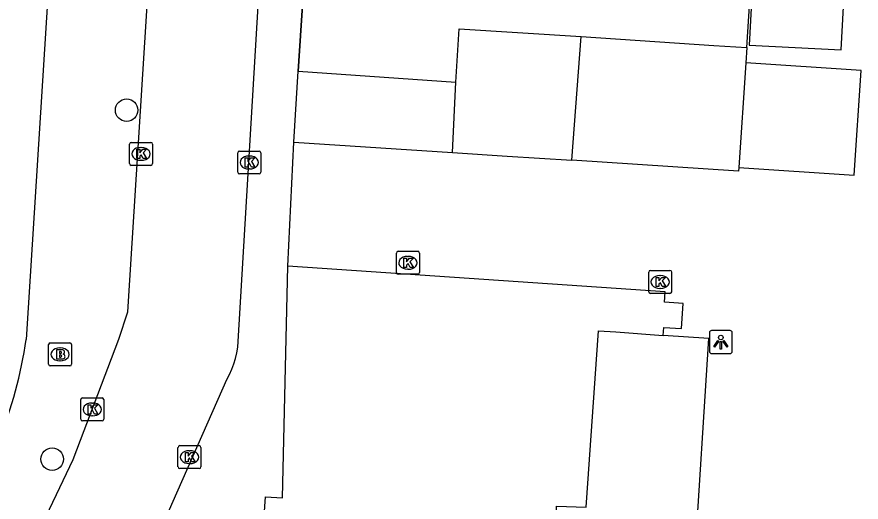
# Model space of a CAD drawing. Extents: x 160356 to 161355, y 381727 to 382845.
# Drawn here: x 160517.07 to 160553.84, y 382004.19 to 382025.34 of the extents above; entities that cross this region are included whole.
import ezdxf

# ---------------------------------------------------------------- set-up
doc = ezdxf.new("R2010")
doc.units = 0
for name, color, linetype in [('IMGEO_Boom', 7, 'Continuous'), ('IMGEO_Brandkraan', 7, 'Continuous'), ('IMGEO_Kolk', 7, 'Continuous'), ('IMGEO_Lichtpunt', 7, 'Continuous'), ('IMGEO_Muur', 7, 'Continuous'), ('IMGEO_Pand', 7, 'Continuous'), ('IMGEO_Rijbaan_lokaal_open', 7, 'Continuous'), ('IMGEO_Voetpad_open', 7, 'Continuous')]:
    doc.layers.add(name, color=color, linetype=linetype)

msp = doc.modelspace()

# ---------------------------------------------------------------- linework, layer by layer
at = {"layer": 'IMGEO_Boom'}
for centre in [(160521.848, 382021.271), (160518.602, 382006.06)]:
    msp.add_circle(centre, 0.489, dxfattribs=at)
at = {"layer": 'IMGEO_Brandkraan'}
for p, q in [((160518.447, 382010.201), (160518.447, 382011.053)), ((160518.522, 382011.127), (160519.374, 382011.127)), ((160518.935, 382010.907), (160518.96, 382010.907)), ((160519.448, 382011.053), (160519.448, 382010.201)), ((160519.374, 382010.127), (160518.522, 382010.127)), ((160518.958, 382010.347), (160518.933, 382010.347))]:
    msp.add_line(p, q, dxfattribs=at)
for points in [[(160518.447, 382010.201), (160518.447, 382011.053)], [(160518.522, 382011.127), (160519.374, 382011.127)], [(160518.795, 382010.827), (160518.795, 382010.427), (160519.008, 382010.427)], [(160519.026, 382010.827), (160518.795, 382010.827)], [(160519.448, 382011.053), (160519.448, 382010.201)], [(160518.974, 382010.746), (160518.92, 382010.746), (160518.92, 382010.67)], [(160518.92, 382010.67), (160518.973, 382010.67)], [(160518.982, 382010.594), (160518.92, 382010.594), (160518.92, 382010.513)], [(160518.92, 382010.513), (160518.982, 382010.513)], [(160519.374, 382010.127), (160518.522, 382010.127)]]:
    msp.add_lwpolyline(points, dxfattribs=at)
for centre, radius, start, end in [((160518.524, 382011.051), 0.0765, 91.552, 178.448), ((160518.524, 382011.051), 0.0765, 91.552, 178.448), ((160519.03, 382010.682), 0.145, 59.4692, 91.5367), ((160519.372, 382011.051), 0.0765, 1.552, 88.448), ((160519.372, 382011.051), 0.0765, 1.552, 88.448), ((160518.975, 382010.708), 0.0379, 267.8285, 90.9355), ((160518.983, 382010.553), 0.0404, 269.8759, 90.5077), ((160519.014, 382010.678), 0.251, 268.6676, 293.5347), ((160519.055, 382010.729), 0.0922, 285.5137, 58.1501), ((160519.06, 382010.537), 0.105, 301.3115, 78.989), ((160518.524, 382010.203), 0.0765, 181.552, 268.448), ((160518.524, 382010.203), 0.0765, 181.552, 268.448), ((160519.372, 382010.203), 0.0765, 271.552, 358.448), ((160519.372, 382010.203), 0.0765, 271.552, 358.448)]:
    msp.add_arc(centre, radius, start, end, dxfattribs=at)
for centre, major_axis, ratio, start_param, end_param in [((160518.934, 382010.627), (-0.387, 0.002), 0.722429, 4.712389, 7.853982), ((160518.959, 382010.627), (-0.39, 0.002), 0.717154, 1.570796, 4.712389)]:
    msp.add_ellipse(centre, major_axis=major_axis, ratio=ratio, start_param=start_param, end_param=end_param, dxfattribs=at)
at = {"layer": 'IMGEO_Kolk'}
for p, q in [((160521.975, 382018.94), (160521.975, 382019.792)), ((160522.05, 382019.866), (160522.902, 382019.866)), ((160522.463, 382019.646), (160522.488, 382019.646)), ((160522.976, 382019.792), (160522.976, 382018.94)), ((160526.688, 382018.565), (160526.688, 382019.417)), ((160526.763, 382019.491), (160527.615, 382019.491)), ((160527.176, 382019.271), (160527.201, 382019.271)), ((160527.689, 382019.417), (160527.689, 382018.565)), ((160522.486, 382019.086), (160522.461, 382019.086)), ((160522.902, 382018.866), (160522.05, 382018.866)), ((160527.199, 382018.711), (160527.174, 382018.711)), ((160527.615, 382018.491), (160526.763, 382018.491)), ((160533.598, 382014.193), (160533.598, 382015.045)), ((160533.673, 382015.119), (160534.525, 382015.119)), ((160534.086, 382014.899), (160534.111, 382014.899)), ((160534.599, 382015.045), (160534.599, 382014.193)), ((160534.109, 382014.339), (160534.084, 382014.339)), ((160544.586, 382013.358), (160544.586, 382014.21)), ((160544.661, 382014.284), (160545.513, 382014.284)), ((160545.587, 382014.21), (160545.587, 382013.358)), ((160534.525, 382014.119), (160533.673, 382014.119)), ((160545.074, 382014.064), (160545.099, 382014.064)), ((160545.097, 382013.504), (160545.072, 382013.504)), ((160545.513, 382013.284), (160544.661, 382013.284)), ((160519.85, 382007.802), (160519.85, 382008.654)), ((160519.925, 382008.728), (160520.777, 382008.728)), ((160520.851, 382008.654), (160520.851, 382007.802)), ((160520.338, 382008.508), (160520.363, 382008.508)), ((160520.361, 382007.948), (160520.336, 382007.948)), ((160520.777, 382007.728), (160519.925, 382007.728)), ((160524.085, 382005.723), (160524.085, 382006.575)), ((160524.16, 382006.649), (160525.012, 382006.649)), ((160524.573, 382006.429), (160524.598, 382006.429)), ((160525.086, 382006.575), (160525.086, 382005.723)), ((160524.596, 382005.869), (160524.571, 382005.869)), ((160525.012, 382005.649), (160524.16, 382005.649))]:
    msp.add_line(p, q, dxfattribs=at)
for points in [[(160521.975, 382018.94), (160521.975, 382019.792)], [(160522.05, 382019.866), (160522.902, 382019.866)], [(160522.976, 382019.792), (160522.976, 382018.94)], [(160522.296, 382019.566), (160522.419, 382019.566), (160522.419, 382019.415), (160522.549, 382019.566), (160522.713, 382019.566), (160522.567, 382019.415), (160522.72, 382019.166), (160522.568, 382019.166), (160522.483, 382019.33), (160522.419, 382019.263), (160522.419, 382019.166), (160522.296, 382019.166), (160522.296, 382019.566)], [(160526.688, 382018.565), (160526.688, 382019.417)], [(160526.763, 382019.491), (160527.615, 382019.491)], [(160527.689, 382019.417), (160527.689, 382018.565)], [(160527.009, 382019.191), (160527.132, 382019.191), (160527.132, 382019.04), (160527.262, 382019.191), (160527.426, 382019.191), (160527.28, 382019.04), (160527.433, 382018.791), (160527.281, 382018.791), (160527.196, 382018.955), (160527.132, 382018.888), (160527.132, 382018.791), (160527.009, 382018.791), (160527.009, 382019.191)], [(160522.902, 382018.866), (160522.05, 382018.866)], [(160527.615, 382018.491), (160526.763, 382018.491)], [(160533.598, 382014.193), (160533.598, 382015.045)], [(160533.673, 382015.119), (160534.525, 382015.119)], [(160534.599, 382015.045), (160534.599, 382014.193)], [(160533.919, 382014.819), (160534.042, 382014.819), (160534.042, 382014.668), (160534.172, 382014.819), (160534.336, 382014.819), (160534.19, 382014.668), (160534.343, 382014.419), (160534.191, 382014.419), (160534.106, 382014.583), (160534.042, 382014.516), (160534.042, 382014.419), (160533.919, 382014.419), (160533.919, 382014.819)], [(160544.586, 382013.358), (160544.586, 382014.21)], [(160544.661, 382014.284), (160545.513, 382014.284)], [(160545.587, 382014.21), (160545.587, 382013.358)], [(160534.525, 382014.119), (160533.673, 382014.119)], [(160544.907, 382013.984), (160545.03, 382013.984), (160545.03, 382013.833), (160545.16, 382013.984), (160545.324, 382013.984), (160545.178, 382013.833), (160545.331, 382013.584), (160545.179, 382013.584), (160545.094, 382013.748), (160545.03, 382013.681), (160545.03, 382013.584), (160544.907, 382013.584), (160544.907, 382013.984)], [(160545.513, 382013.284), (160544.661, 382013.284)], [(160519.85, 382007.802), (160519.85, 382008.654)], [(160519.925, 382008.728), (160520.777, 382008.728)], [(160520.851, 382008.654), (160520.851, 382007.802)], [(160520.171, 382008.428), (160520.294, 382008.428), (160520.294, 382008.277), (160520.424, 382008.428), (160520.588, 382008.428), (160520.442, 382008.277), (160520.595, 382008.028), (160520.443, 382008.028), (160520.358, 382008.192), (160520.294, 382008.125), (160520.294, 382008.028), (160520.171, 382008.028), (160520.171, 382008.428)], [(160520.777, 382007.728), (160519.925, 382007.728)], [(160524.085, 382005.723), (160524.085, 382006.575)], [(160524.16, 382006.649), (160525.012, 382006.649)], [(160525.086, 382006.575), (160525.086, 382005.723)], [(160524.406, 382006.349), (160524.529, 382006.349), (160524.529, 382006.198), (160524.659, 382006.349), (160524.823, 382006.349), (160524.677, 382006.198), (160524.83, 382005.949), (160524.678, 382005.949), (160524.593, 382006.113), (160524.529, 382006.046), (160524.529, 382005.949), (160524.406, 382005.949), (160524.406, 382006.349)], [(160525.012, 382005.649), (160524.16, 382005.649)]]:
    msp.add_lwpolyline(points, dxfattribs=at)
for centre, start, end in [((160522.052, 382019.79), 91.552, 178.448), ((160522.052, 382019.79), 91.552, 178.448), ((160522.9, 382019.79), 1.552, 88.448), ((160522.9, 382019.79), 1.552, 88.448), ((160526.765, 382019.415), 91.552, 178.448), ((160526.765, 382019.415), 91.552, 178.448), ((160527.613, 382019.415), 1.552, 88.448), ((160527.613, 382019.415), 1.552, 88.448), ((160522.052, 382018.942), 181.552, 268.448), ((160522.052, 382018.942), 181.552, 268.448), ((160522.9, 382018.942), 271.552, 358.448), ((160522.9, 382018.942), 271.552, 358.448), ((160526.765, 382018.567), 181.552, 268.448), ((160526.765, 382018.567), 181.552, 268.448), ((160527.613, 382018.567), 271.552, 358.448), ((160527.613, 382018.567), 271.552, 358.448), ((160533.675, 382015.043), 91.552, 178.448), ((160533.675, 382015.043), 91.552, 178.448), ((160534.523, 382015.043), 1.552, 88.448), ((160534.523, 382015.043), 1.552, 88.448), ((160533.675, 382014.195), 181.552, 268.448), ((160533.675, 382014.195), 181.552, 268.448), ((160534.523, 382014.195), 271.552, 358.448), ((160534.523, 382014.195), 271.552, 358.448), ((160544.663, 382014.208), 91.552, 178.448), ((160544.663, 382014.208), 91.552, 178.448), ((160545.511, 382014.208), 1.552, 88.448), ((160545.511, 382014.208), 1.552, 88.448), ((160544.663, 382013.36), 181.552, 268.448), ((160544.663, 382013.36), 181.552, 268.448), ((160545.511, 382013.36), 271.552, 358.448), ((160545.511, 382013.36), 271.552, 358.448), ((160519.927, 382008.652), 91.552, 178.448), ((160519.927, 382008.652), 91.552, 178.448), ((160520.775, 382008.652), 1.552, 88.448), ((160520.775, 382008.652), 1.552, 88.448), ((160519.927, 382007.804), 181.552, 268.448), ((160519.927, 382007.804), 181.552, 268.448), ((160520.775, 382007.804), 271.552, 358.448), ((160520.775, 382007.804), 271.552, 358.448), ((160524.162, 382006.573), 91.552, 178.448), ((160524.162, 382006.573), 91.552, 178.448), ((160525.01, 382006.573), 1.552, 88.448), ((160525.01, 382006.573), 1.552, 88.448), ((160524.162, 382005.725), 181.552, 268.448), ((160524.162, 382005.725), 181.552, 268.448), ((160525.01, 382005.725), 271.552, 358.448), ((160525.01, 382005.725), 271.552, 358.448)]:
    msp.add_arc(centre, 0.0765, start, end, dxfattribs=at)
for centre, major_axis, ratio, start_param, end_param in [((160522.462, 382019.366), (-0.387, 0.002), 0.722429, 4.712389, 7.853982), ((160522.487, 382019.366), (-0.39, 0.002), 0.717154, 1.570796, 4.712389), ((160527.175, 382018.991), (-0.387, 0.002), 0.722429, 4.712389, 7.853982), ((160527.2, 382018.991), (-0.39, 0.002), 0.717154, 1.570796, 4.712389), ((160534.085, 382014.619), (-0.387, 0.002), 0.722429, 4.712389, 7.853982), ((160534.11, 382014.619), (-0.39, 0.002), 0.717154, 1.570796, 4.712389), ((160545.073, 382013.784), (-0.387, 0.002), 0.722429, 4.712389, 7.853982), ((160545.098, 382013.784), (-0.39, 0.002), 0.717154, 1.570796, 4.712389), ((160520.337, 382008.228), (-0.387, 0.002), 0.722429, 4.712389, 7.853982), ((160520.362, 382008.228), (-0.39, 0.002), 0.717154, 1.570796, 4.712389), ((160524.572, 382006.149), (-0.387, 0.002), 0.722429, 4.712389, 7.853982), ((160524.597, 382006.149), (-0.39, 0.002), 0.717154, 1.570796, 4.712389)]:
    msp.add_ellipse(centre, major_axis=major_axis, ratio=ratio, start_param=start_param, end_param=end_param, dxfattribs=at)
at = {"layer": 'IMGEO_Lichtpunt'}
for p, q in [((160547.23, 382011.567), (160547.23, 382010.76)), ((160547.23, 382011.567), (160547.23, 382010.76)), ((160548.132, 382011.662), (160547.324, 382011.662)), ((160548.132, 382011.662), (160547.324, 382011.662)), ((160548.226, 382010.76), (160548.226, 382011.567)), ((160548.226, 382010.76), (160548.226, 382011.567)), ((160547.324, 382010.666), (160548.132, 382010.666)), ((160547.324, 382010.666), (160548.132, 382010.666))]:
    msp.add_line(p, q, dxfattribs=at)
for points in [[(160547.604, 382011.231), (160547.643, 382011.203), (160547.455, 382010.941), (160547.417, 382010.968), (160547.604, 382011.231)], [(160547.706, 382011.183), (160547.753, 382011.183), (160547.753, 382010.861), (160547.706, 382010.861), (160547.706, 382011.183)], [(160547.816, 382011.203), (160547.854, 382011.23), (160548.041, 382010.968), (160548.002, 382010.94), (160547.816, 382011.203)]]:
    msp.add_lwpolyline(points, dxfattribs=at)
msp.add_circle((160547.729, 382011.365), 0.0994, dxfattribs=at)
for centre, start, end in [((160547.324, 382011.567), 90, 180), ((160547.324, 382011.567), 90, 180), ((160548.132, 382011.567), 0, 90), ((160548.132, 382011.567), 0, 90), ((160547.324, 382010.76), 180, 270), ((160547.324, 382010.76), 180, 270), ((160548.132, 382010.76), 270, 0), ((160548.132, 382010.76), 270, 360)]:
    msp.add_arc(centre, 0.0946, start, end, dxfattribs=at)
at = {"layer": 'IMGEO_Muur'}
msp.add_lwpolyline([(160530.156, 382035.8), (160529.324, 382022.967)], dxfattribs=at)
at = {"layer": 'IMGEO_Pand'}
for points in [[(160549.494, 382034.035), (160548.957, 382024.111), (160552.969, 382023.894), (160553.505, 382033.818), (160549.494, 382034.035)], [(160536.182, 382022.498), (160536.333, 382024.823), (160541.648, 382024.475)], [(160541.237, 382019.089), (160541.648, 382024.475)], [(160541.648, 382024.475), (160547.428, 382024.097), (160548.856, 382024.004)], [(160548.856, 382024.004), (160548.812, 382023.329)], [(160548.812, 382023.329), (160548.514, 382018.767)], [(160529.135, 382019.87), (160529.324, 382022.967)], [(160529.324, 382022.967), (160536.182, 382022.498)], [(160536.043, 382019.426), (160536.182, 382022.498)], [(160529.135, 382019.87), (160536.043, 382019.426)], [(160536.043, 382019.426), (160538.419, 382019.273), (160541.237, 382019.089)], [(160548.514, 382018.767), (160548.504, 382018.615), (160541.237, 382019.089)], [(160527.114, 381993.069), (160527.89, 382004.415), (160528.64, 382004.369), (160528.873, 382014.469)], [(160545.217, 382011.457), (160545.241, 382011.793), (160546.018, 382011.75), (160546.094, 382012.847), (160545.277, 382012.91), (160545.31, 382013.349), (160528.873, 382014.469)], [(160527.114, 381993.069), (160527.748, 381993.017), (160527.803, 381993.287), (160531.361, 381993.015), (160531.216, 381991.421), (160531.007, 381991.44), (160530.974, 381991.082), (160540.186, 381990.409), (160540.212, 381990.769), (160539.853, 381990.795), (160540.551, 382003.552), (160540.576, 382004.011), (160541.862, 382003.963), (160542.395, 382011.655), (160543.158, 382011.604), (160545.217, 382011.457)]]:
    msp.add_lwpolyline(points, dxfattribs=at)
at = {"layer": 'IMGEO_Rijbaan_lokaal_open'}
for points in [[(160548.856, 382024.004), (160549.494, 382034.035)], [(160526.719, 382011.433), (160527.69, 382027.78)], [(160514.813, 381996.196), (160519.525, 382006.044), (160521.512, 382011.289), (160521.895, 382012.476), (160522.836, 382027.224)], [(160548.514, 382018.767), (160553.543, 382018.441), (160553.839, 382023.002), (160548.812, 382023.329)], [(160528.873, 382014.469), (160529.135, 382019.87)], [(160546.585, 382001.5), (160547.199, 382011.325), (160545.217, 382011.457)], [(160519.2, 381993.627), (160526.211, 382009.53)]]:
    msp.add_lwpolyline(points, dxfattribs=at)
msp.add_arc((160522.934, 382011.424), 3.785, 329.9709, 0.1363, dxfattribs=at)
at = {"layer": 'IMGEO_Voetpad_open'}
for points in [[(160529.324, 382022.967), (160530.156, 382035.8), (160530.648, 382043.401)], [(160518.446, 382026.709), (160517.469, 382011.278)]]:
    msp.add_lwpolyline(points, dxfattribs=at)
msp.add_arc((160499.329, 382013.826), 18.318, 337.6833, 352.0046, dxfattribs=at)

doc.saveas('drawing.dxf')
